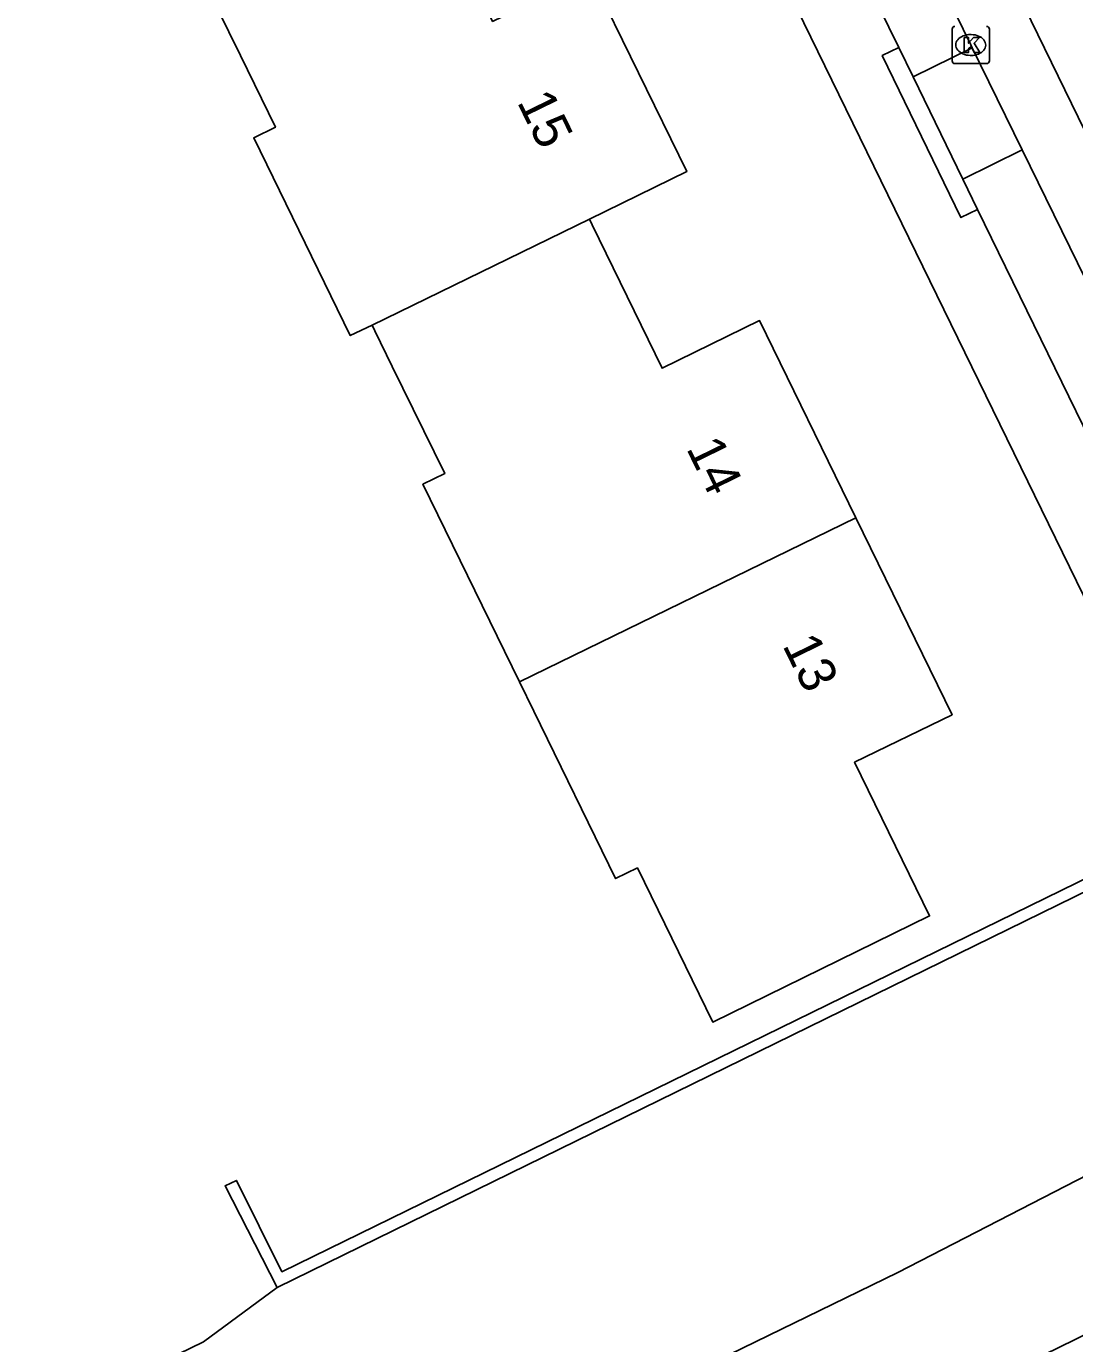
# Model space of a CAD drawing. Extents: x 160457 to 162082, y 388340 to 389736.
# Drawn here: x 161180.14 to 161208.27, y 388868.81 to 388904.17 of the extents above; entities that cross this region are included whole.
import ezdxf

# ---------------------------------------------------------------- set-up
doc = ezdxf.new("R2010")
doc.units = 0
for name, color, linetype in [('IMGEO_Haag', 7, 'Continuous'), ('IMGEO_Kolk', 7, 'Continuous'), ('IMGEO_Muur', 7, 'Continuous'), ('IMGEO_Pand', 7, 'Continuous'), ('IMGEO_Pand_nummerreeks', 7, 'Continuous'), ('IMGEO_Parkeervlak_open', 7, 'Continuous'), ('IMGEO_Rijbaan_lokaal_gesloten', 7, 'Continuous'), ('IMGEO_Voetpad_open', 7, 'Continuous'), ('IMGEO_Waterloop', 7, 'Continuous')]:
    doc.layers.add(name, color=color, linetype=linetype)

msp = doc.modelspace()

# ---------------------------------------------------------------- linework, layer by layer
at = {"layer": 'IMGEO_Haag'}
msp.add_lwpolyline([(161080.564, 388806.614), (161150.141, 388840.461), (161212.132, 388870.817)], dxfattribs=at)
at = {"layer": 'IMGEO_Kolk'}
for p, q in [((161204.979, 388903.242), (161204.979, 388904.094)), ((161205.98, 388904.094), (161205.98, 388903.242)), ((161205.467, 388903.948), (161205.492, 388903.948)), ((161205.49, 388903.388), (161205.465, 388903.388)), ((161205.906, 388903.168), (161205.054, 388903.168))]:
    msp.add_line(p, q, dxfattribs=at)
for points in [[(161204.979, 388903.242), (161204.979, 388904.094)], [(161205.98, 388904.094), (161205.98, 388903.242)], [(161205.3, 388903.868), (161205.423, 388903.868), (161205.423, 388903.717), (161205.553, 388903.868), (161205.717, 388903.868), (161205.571, 388903.717), (161205.724, 388903.468), (161205.572, 388903.468), (161205.487, 388903.632), (161205.423, 388903.565), (161205.423, 388903.468), (161205.3, 388903.468), (161205.3, 388903.868)], [(161205.906, 388903.168), (161205.054, 388903.168)]]:
    msp.add_lwpolyline(points, dxfattribs=at)
for centre, start, end in [((161205.056, 388904.092), 91.552, 178.448), ((161205.056, 388904.092), 91.552, 178.448), ((161205.904, 388904.092), 1.552, 88.448), ((161205.904, 388904.092), 1.552, 88.448), ((161205.056, 388903.244), 181.552, 268.448), ((161205.056, 388903.244), 181.552, 268.448), ((161205.904, 388903.244), 271.552, 358.448), ((161205.904, 388903.244), 271.552, 358.448)]:
    msp.add_arc(centre, 0.0765, start, end, dxfattribs=at)
for centre, major_axis, ratio, start_param, end_param in [((161205.466, 388903.668), (-0.387, 0.002), 0.722429, 4.712389, 7.853982), ((161205.491, 388903.668), (-0.39, 0.002), 0.717154, 1.570796, 4.712389)]:
    msp.add_ellipse(centre, major_axis=major_axis, ratio=ratio, start_param=start_param, end_param=end_param, dxfattribs=at)
at = {"layer": 'IMGEO_Muur'}
for points in [[(161211.254, 388882.611), (161186.998, 388870.744), (161185.775, 388873.196), (161185.474, 388873.05), (161186.866, 388870.321)], [(161186.866, 388870.321), (161211.389, 388882.333), (161211.254, 388882.611)]]:
    msp.add_lwpolyline(points, dxfattribs=at)
at = {"layer": 'IMGEO_Pand'}
for points in [[(161195.246, 388898.994), (161197.861, 388900.269), (161195.267, 388905.579), (161192.652, 388904.302), (161191.87, 388905.904), (161190.774, 388908.148), (161190.699, 388908.302)], [(161184.87, 388905.457), (161184.945, 388905.304), (161185.884, 388903.382), (161186.823, 388901.46), (161186.24, 388901.175), (161188.833, 388895.867), (161189.417, 388896.152)], [(161189.417, 388896.152), (161195.246, 388898.994)], [(161202.399, 388890.977), (161199.814, 388896.27), (161197.199, 388894.992), (161196.26, 388896.916), (161195.321, 388898.839), (161195.246, 388898.994)], [(161189.417, 388896.152), (161189.492, 388895.999), (161189.959, 388895.042), (161191.366, 388892.164), (161190.782, 388891.879), (161193.372, 388886.579)], [(161202.399, 388890.977), (161204.979, 388885.694), (161202.365, 388884.416), (161204.374, 388880.294), (161198.559, 388877.443), (161196.536, 388881.583), (161195.952, 388881.298), (161193.757, 388885.791), (161193.372, 388886.579)], [(161193.372, 388886.579), (161202.399, 388890.977)]]:
    msp.add_lwpolyline(points, dxfattribs=at)
at = {"layer": 'IMGEO_Parkeervlak_open'}
for points in [[(161203.937, 388902.814), (161205.52, 388903.589)], [(161206.861, 388900.85), (161205.269, 388900.07)]]:
    msp.add_lwpolyline(points, dxfattribs=at)
at = {"layer": 'IMGEO_Rijbaan_lokaal_gesloten'}
for points in [[(161216.46, 388885.136), (161182.637, 388954.476), (161181.109, 388953.731)], [(161205.52, 388903.589), (161205.481, 388903.668), (161202.351, 388910.08)], [(161205.52, 388903.589), (161206.861, 388900.85)], [(161213.023, 388888.265), (161206.861, 388900.85)]]:
    msp.add_lwpolyline(points, dxfattribs=at)
at = {"layer": 'IMGEO_Voetpad_open'}
for points in [[(161176.792, 388953.84), (161211.511, 388882.737)], [(161201.149, 388908.483), (161203.554, 388903.603)], [(161203.554, 388903.603), (161203.105, 388903.385), (161205.215, 388899.038), (161205.664, 388899.256)], [(161203.554, 388903.603), (161203.937, 388902.814)], [(161205.269, 388900.07), (161203.937, 388902.814)], [(161205.269, 388900.07), (161205.664, 388899.256)], [(161205.664, 388899.256), (161210.951, 388888.424)]]:
    msp.add_lwpolyline(points, dxfattribs=at)
at = {"layer": 'IMGEO_Waterloop'}
for points in [[(161214.331, 388876.285), (161203.521, 388870.721), (161077.309, 388809.227), (161070.115, 388805.722), (161023.553, 388783.036)], [(161116.07, 388835.359), (161184.889, 388868.866), (161186.866, 388870.321)]]:
    msp.add_lwpolyline(points, dxfattribs=at)

# ---------------------------------------------------------------- texts
at = {"layer": 'IMGEO_Pand_nummerreeks'}
for s, rotation, p in [('15', 296.0407, (161193.294, 388902.145)), ('14', 296.0293, (161197.834, 388892.847)), ('13', 296.0295, (161200.417, 388887.559))]:
    msp.add_text(s, height=1, rotation=rotation, dxfattribs=at).set_placement(p)

doc.saveas('drawing.dxf')
